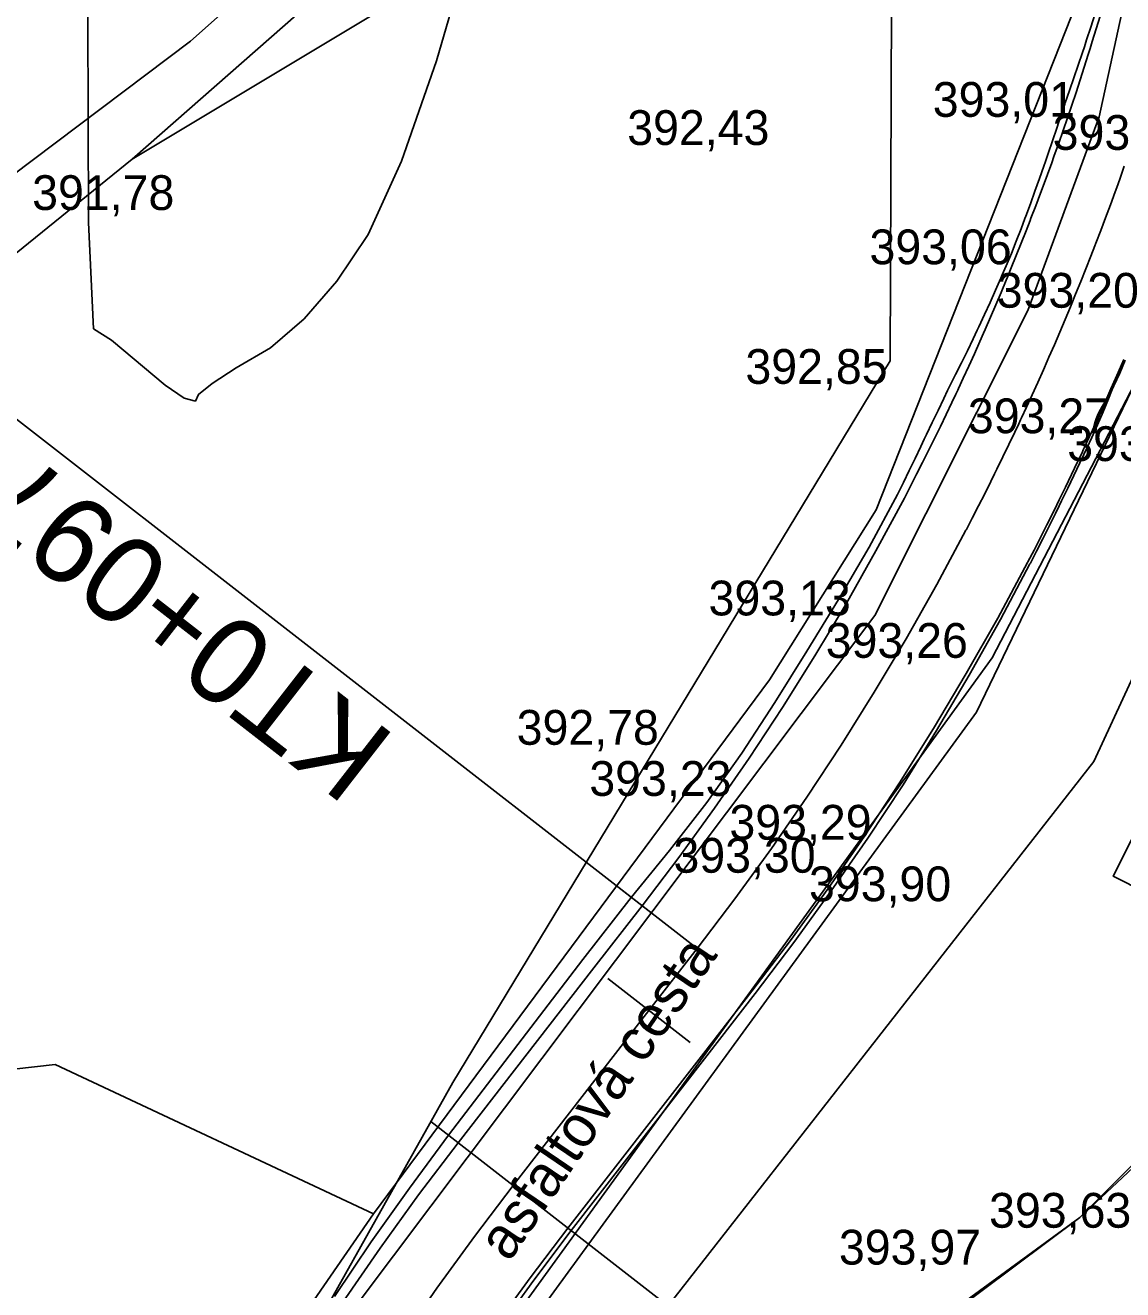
# Model space of a CAD drawing. Extents: x -574342 to -507939, y -1144044 to -1123894.
# Drawn here: x -508540.43 to -508508.86, y -1143153.08 to -1143116.72 of the extents above; entities that cross this region are included whole.
import ezdxf

# ---------------------------------------------------------------- set-up
doc = ezdxf.new("R2010")
doc.units = 0
for name, color, linetype in [('01_PARCELY_NAVRH_PC', 7, 'Continuous'), ('01_PARCELY_NAVRH_VHO', 7, 'Continuous'), ('01_PARCELY_NAVRH_ŽP', 7, 'Continuous'), ('07_VODOVOD', 7, 'Continuous'), ('1000', 7, 'Continuous'), ('15', 7, 'Continuous'), ('18', 7, 'Continuous'), ('21', 7, 'Continuous'), ('23', 7, 'Continuous'), ('37', 7, 'Continuous'), ('42', 7, 'Continuous'), ('55', 7, 'Continuous'), ('6', 7, 'Continuous'), ('60', 7, 'Continuous'), ('Level 255', 7, 'Continuous'), ('VRST VEDL', 7, 'Continuous')]:
    doc.layers.add(name, color=color, linetype=linetype)

msp = doc.modelspace()

# ---------------------------------------------------------------- linework, layer by layer
msp.add_lwpolyline([(-508498.535, -1143120.193), (-508509.135, -1143141.189), (-508489.699, -1143151.002), (-508479.099, -1143130.006)], close=True)
at = {"layer": '01_PARCELY_NAVRH_PC'}
msp.add_lwpolyline([(-508539.86, -1143167.27), (-508535.17, -1143170.73), (-508529.25, -1143158.67), (-508513.07, -1143136.47), (-508505.79, -1143121.37), (-508501.93, -1143102.81), (-508501.63, -1143092.13), (-508497.53, -1143088.05), (-508492.06, -1143088.51), (-508489.36, -1143093.44), (-508498.08, -1143065.7), (-508506.03, -1143042.25), (-508507.09, -1143063.68), (-508507.1, -1143101.54), (-508510.16, -1143116.01), (-508515.95, -1143130.65), (-508519.02, -1143135.54), (-508530.41, -1143150.9), (-508533.66, -1143155.6)], close=True, dxfattribs=at)
msp.add_lwpolyline([(-508539.86, -1143167.27), (-508535.17, -1143170.73), (-508529.25, -1143158.67), (-508513.07, -1143136.47), (-508505.79, -1143121.37), (-508501.93, -1143102.81), (-508501.63, -1143092.13), (-508497.53, -1143088.05), (-508492.06, -1143088.51), (-508489.36, -1143093.44), (-508498.08, -1143065.7), (-508506.03, -1143042.25), (-508507.09, -1143063.68), (-508507.1, -1143101.54), (-508510.16, -1143116.01), (-508515.95, -1143130.65), (-508519.02, -1143135.54), (-508530.41, -1143150.9), (-508533.66, -1143155.6)], close=True, dxfattribs=at)
at = {"layer": '01_PARCELY_NAVRH_VHO'}
msp.add_lwpolyline([(-508461.87, -1143244.49), (-508467.98, -1143243.62), (-508478.66, -1143222.38), (-508487.9, -1143213.8), (-508496.38, -1143198.1), (-508504.26, -1143191.1), (-508516.39, -1143188), (-508530.07, -1143174.68), (-508525.32, -1143175.64), (-508523.79, -1143164.91), (-508521.99, -1143159.7), (-508510.09, -1143151.01), (-508503.75, -1143144.67), (-508499.11, -1143135.6), (-508498.41, -1143129.24), (-508498.01, -1143119.91), (-508496.68, -1143115.27)], dxfattribs=at)
at = {"layer": '01_PARCELY_NAVRH_ŽP'}
for points in [[(-508584.79, -1143151.71), (-508649.66, -1143119.13), (-508518.82, -1143060.6), (-508509.79, -1143059.17), (-508507.09, -1143063.68), (-508507.1, -1143101.54), (-508510.16, -1143116.01), (-508515.95, -1143130.65), (-508519.02, -1143135.54), (-508530.41, -1143150.9), (-508539.57, -1143146.61)], [(-508523.79, -1143164.91), (-508521.99, -1143159.7), (-508510.09, -1143151.01), (-508503.75, -1143144.67), (-508499.11, -1143135.6), (-508498.41, -1143129.24), (-508498.01, -1143119.91), (-508496.68, -1143115.27), (-508492.61, -1143111.73), (-508487.01, -1143113.01), (-508489.36, -1143093.44), (-508492.06, -1143088.51), (-508497.53, -1143088.05), (-508501.63, -1143092.13), (-508501.93, -1143102.81), (-508505.79, -1143121.37), (-508513.07, -1143136.47), (-508529.25, -1143158.67), (-508535.17, -1143170.73), (-508530.07, -1143174.68), (-508525.32, -1143175.64)]]:
    msp.add_lwpolyline(points, close=True, dxfattribs=at)
msp.add_lwpolyline([(-508584.79, -1143151.71), (-508539.57, -1143146.61), (-508530.41, -1143150.9), (-508533.66, -1143155.6), (-508539.86, -1143167.27), (-508547.02, -1143163.34), (-508553.27, -1143164.53), (-508559.77, -1143166.35), (-508565.39, -1143163.91), (-508571.39, -1143166.22), (-508578.23, -1143159.53)], dxfattribs=at)
at = {"layer": '07_VODOVOD'}
msp.add_lwpolyline([(-508640.05, -1143130.18), (-508637.48, -1143128.83), (-508626.48, -1143135.95), (-508617.09, -1143140.73), (-508602.61, -1143146.08), (-508586.87, -1143149.65), (-508578.03, -1143148.66), (-508571.02, -1143145.86), (-508562.51, -1143139.92), (-508546.01, -1143124.95), (-508535.68, -1143117.17), (-508526.75, -1143109.24), (-508521.13, -1143103.37), (-508515.47, -1143095.19), (-508511.95, -1143085.3), (-508511.14, -1143074.49), (-508510.31, -1143059.6), (-508507.36, -1143039.1), (-508508.06, -1143029.96), (-508510.42, -1143015.75), (-508519.77, -1142974.08), (-508526.08, -1142944.88), (-508540.82, -1142875.36), (-508546.434, -1142847.7)], dxfattribs=at)
at = {"layer": '1000'}
for points in [[(-508509.662, -1143116.407), (-508509.779, -1143116.772), (-508509.898, -1143117.136), (-508509.963, -1143117.334), (-508510.019, -1143117.5), (-508510.142, -1143117.863), (-508510.266, -1143118.226), (-508510.388, -1143118.59), (-508510.511, -1143118.952), (-508510.523, -1143118.986), (-508510.637, -1143119.314), (-508510.759, -1143119.678), (-508510.88, -1143120.041), (-508511.003, -1143120.404), (-508511.084, -1143120.637), (-508511.129, -1143120.767), (-508511.256, -1143121.128), (-508511.385, -1143121.489), (-508511.516, -1143121.85), (-508511.65, -1143122.209), (-508511.676, -1143122.278), (-508511.785, -1143122.568), (-508511.922, -1143122.926), (-508512.063, -1143123.283), (-508512.213, -1143123.636), (-508512.325, -1143123.897), (-508512.365, -1143123.988), (-508512.519, -1143124.339), (-508512.675, -1143124.689), (-508512.833, -1143125.038), (-508512.996, -1143125.386), (-508513.044, -1143125.487), (-508513.161, -1143125.732), (-508513.328, -1143126.077), (-508513.496, -1143126.421), (-508513.667, -1143126.764), (-508513.812, -1143127.053), (-508513.839, -1143127.107), (-508513.897, -1143127.219), (-508514.007, -1143127.451), (-508514.173, -1143127.796), (-508514.34, -1143128.14), (-508514.509, -1143128.484), (-508514.573, -1143128.621), (-508514.671, -1143128.831), (-508514.835, -1143129.177), (-508515.001, -1143129.523), (-508515.169, -1143129.867), (-508515.328, -1143130.191), (-508515.338, -1143130.211), (-508516.158, -1143131.725), (-508517.034, -1143133.232), (-508517.948, -1143134.715), (-508518.871, -1143136.193), (-508519.819, -1143137.655), (-508520.829, -1143139.074), (-508521.896, -1143140.452), (-508522.999, -1143141.799), (-508524.389, -1143143.582), (-508528.252, -1143148.642), (-508529.383, -1143150.162), (-508530.477, -1143151.708), (-508531.533, -1143153.28)], [(-508509.512, -1143116.451), (-508509.623, -1143116.819), (-508509.736, -1143117.187), (-508509.797, -1143117.385), (-508509.85, -1143117.553), (-508509.966, -1143117.92), (-508510.084, -1143118.285), (-508510.204, -1143118.65), (-508510.325, -1143119.015), (-508510.336, -1143119.048), (-508510.448, -1143119.379), (-508510.573, -1143119.742), (-508510.7, -1143120.105), (-508510.829, -1143120.467), (-508510.912, -1143120.699), (-508510.959, -1143120.828), (-508511.092, -1143121.189), (-508511.226, -1143121.549), (-508511.361, -1143121.909), (-508511.499, -1143122.267), (-508511.526, -1143122.336), (-508511.638, -1143122.625), (-508511.779, -1143122.983), (-508511.922, -1143123.34), (-508512.067, -1143123.696), (-508512.175, -1143123.959), (-508512.213, -1143124.051), (-508512.361, -1143124.405), (-508512.511, -1143124.759), (-508512.662, -1143125.112), (-508512.816, -1143125.465), (-508512.861, -1143125.568), (-508512.971, -1143125.816), (-508513.127, -1143126.167), (-508513.286, -1143126.517), (-508513.446, -1143126.866), (-508513.583, -1143127.16), (-508513.608, -1143127.215), (-508513.662, -1143127.329), (-508513.772, -1143127.562), (-508513.937, -1143127.909), (-508514.104, -1143128.255), (-508514.273, -1143128.6), (-508514.34, -1143128.736), (-508514.443, -1143128.945), (-508514.616, -1143129.288), (-508514.789, -1143129.631), (-508514.965, -1143129.973), (-508515.132, -1143130.294), (-508515.142, -1143130.313), (-508515.959, -1143131.834), (-508516.82, -1143133.356), (-508517.716, -1143134.857), (-508518.644, -1143136.339), (-508519.606, -1143137.799), (-508520.6, -1143139.237), (-508521.626, -1143140.652), (-508522.683, -1143142.044), (-508524.071, -1143143.829), (-508527.978, -1143148.854), (-508529.119, -1143150.357), (-508530.225, -1143151.886), (-508531.296, -1143153.44)], [(-508508.831, -1143126.328), (-508508.991, -1143126.699), (-508509.152, -1143127.07), (-508509.199, -1143127.178), (-508509.315, -1143127.439), (-508509.48, -1143127.808), (-508509.646, -1143128.176), (-508509.815, -1143128.543), (-508509.958, -1143128.852), (-508509.985, -1143128.909), (-508510.041, -1143129.03), (-508510.157, -1143129.275), (-508510.331, -1143129.639), (-508510.506, -1143130.003), (-508510.684, -1143130.366), (-508510.754, -1143130.508), (-508510.863, -1143130.728), (-508511.044, -1143131.089), (-508511.227, -1143131.449), (-508511.411, -1143131.809), (-508511.587, -1143132.147), (-508511.598, -1143132.167), (-508512.456, -1143133.766), (-508513.362, -1143135.365), (-508514.303, -1143136.944), (-508515.279, -1143138.501), (-508516.29, -1143140.036), (-508517.335, -1143141.548), (-508518.414, -1143143.036), (-508519.526, -1143144.499), (-508520.913, -1143146.284), (-508524.82, -1143151.31), (-508525.906, -1143152.739), (-508526.958, -1143154.193)], [(-508508.786, -1143126.347), (-508508.947, -1143126.718), (-508509.111, -1143127.087), (-508509.159, -1143127.195), (-508509.271, -1143127.459), (-508509.426, -1143127.832), (-508509.583, -1143128.205), (-508509.752, -1143128.572), (-508509.895, -1143128.881), (-508509.922, -1143128.939), (-508509.979, -1143129.059), (-508510.094, -1143129.304), (-508510.268, -1143129.67), (-508510.443, -1143130.034), (-508510.62, -1143130.397), (-508510.69, -1143130.54), (-508510.798, -1143130.76), (-508510.978, -1143131.122), (-508511.16, -1143131.484), (-508511.343, -1143131.844), (-508511.517, -1143132.183), (-508511.528, -1143132.204), (-508512.378, -1143133.809), (-508513.282, -1143135.412), (-508514.214, -1143136.998), (-508515.181, -1143138.564), (-508516.196, -1143140.1), (-508517.247, -1143141.61), (-508518.326, -1143143.101), (-508519.439, -1143144.567), (-508520.824, -1143146.354), (-508524.724, -1143151.384), (-508525.806, -1143152.813), (-508526.855, -1143154.266)]]:
    msp.add_lwpolyline(points, dxfattribs=at)
at = {"layer": '21'}
msp.add_lwpolyline([(-508508.814, -1143120.77), (-508508.946, -1143121.141), (-508509.032, -1143121.379), (-508509.08, -1143121.512), (-508509.215, -1143121.882), (-508509.353, -1143122.251), (-508509.492, -1143122.62), (-508509.633, -1143122.988), (-508509.66, -1143123.059), (-508509.776, -1143123.355), (-508509.921, -1143123.722), (-508510.067, -1143124.088), (-508510.215, -1143124.453), (-508510.327, -1143124.723), (-508510.366, -1143124.817), (-508510.517, -1143125.181), (-508510.671, -1143125.544), (-508510.827, -1143125.906), (-508510.984, -1143126.267), (-508511.03, -1143126.373), (-508511.143, -1143126.628), (-508511.304, -1143126.987), (-508511.466, -1143127.346), (-508511.63, -1143127.705), (-508511.77, -1143128.006), (-508511.796, -1143128.062), (-508511.852, -1143128.18), (-508511.964, -1143128.419), (-508512.134, -1143128.774), (-508512.305, -1143129.129), (-508512.478, -1143129.483), (-508512.547, -1143129.622), (-508512.653, -1143129.836), (-508512.83, -1143130.189), (-508513.008, -1143130.54), (-508513.188, -1143130.891), (-508513.359, -1143131.22), (-508513.37, -1143131.24), (-508514.208, -1143132.8), (-508515.091, -1143134.36), (-508516.009, -1143135.901), (-508516.962, -1143137.42), (-508517.948, -1143138.917), (-508518.968, -1143140.392), (-508520.02, -1143141.844), (-508521.105, -1143143.272), (-508522.492, -1143145.057), (-508526.399, -1143150.082), (-508527.512, -1143151.548), (-508528.592, -1143153.04), (-508529.636, -1143154.555)], dxfattribs=at)
at = {"layer": '23'}
for points in [[(-508521.105, -1143143.272), (-508542.42, -1143126.699)], [(-508521.105, -1143143.272), (-508523.473, -1143141.43)], [(-508526.399, -1143150.082), (-508528.768, -1143148.241)], [(-508526.399, -1143150.082), (-508505.084, -1143166.654)]]:
    msp.add_lwpolyline(points, dxfattribs=at)
at = {"layer": '37'}
for points in [[(-508511.59, -1143124.92), (-508509.54, -1143119.35), (-508506.51, -1143105.44), (-508506, -1143084.25), (-508505.31, -1143056.58), (-508505.39, -1143050.71), (-508505.49, -1143042.55), (-508509.4, -1143015.37), (-508521.08, -1142962.59), (-508532.6, -1142908.81), (-508545.204, -1142847.7)], [(-508511.59, -1143124.92), (-508509.54, -1143119.35), (-508506.51, -1143105.44), (-508506, -1143084.25), (-508505.31, -1143056.58), (-508505.39, -1143050.71), (-508505.49, -1143042.55), (-508509.4, -1143015.37), (-508521.08, -1142962.59), (-508532.6, -1142908.81), (-508545.204, -1142847.7)], [(-508544.44, -1143182.59), (-508541.04, -1143171.49), (-508533.03, -1143156.36), (-508515.99, -1143133.69), (-508511.59, -1143124.92)], [(-508544.44, -1143182.59), (-508541.04, -1143171.49), (-508533.03, -1143156.36), (-508515.99, -1143133.69), (-508511.59, -1143124.92)], [(-508508.39, -1143126.78), (-508512.62, -1143134.91), (-508529.52, -1143158.24), (-508537.33, -1143172.61), (-508540.68, -1143183.59)], [(-508508.39, -1143126.78), (-508512.62, -1143134.91), (-508529.52, -1143158.24), (-508537.33, -1143172.61), (-508540.68, -1143183.59)]]:
    msp.add_lwpolyline(points, dxfattribs=at)
at = {"layer": '42'}
for points in [[(-508537.36, -1143120.57), (-508528.24, -1143112.55), (-508519.87, -1143102.96)], [(-508537.36, -1143120.57), (-508528.24, -1143112.55), (-508519.87, -1143102.96)], [(-508584.52, -1143185.46), (-508576.94, -1143184.13), (-508565.72, -1143180.04), (-508541.6, -1143171.1), (-508528.13, -1143147.12), (-508515.55, -1143126.37), (-508515.49, -1143110.99), (-508517.48, -1143108.63), (-508537.36, -1143120.57)], [(-508584.52, -1143185.46), (-508576.94, -1143184.13), (-508565.72, -1143180.04), (-508541.6, -1143171.1), (-508528.13, -1143147.12), (-508515.55, -1143126.37), (-508515.49, -1143110.99), (-508517.48, -1143108.63), (-508537.36, -1143120.57)], [(-508537.36, -1143120.57), (-508572.46, -1143148.95), (-508584.79, -1143151.71), (-508598.2, -1143149.51), (-508615.67, -1143142.95), (-508625.58, -1143137.77), (-508636.15, -1143129.8), (-508644.59, -1143122.18), (-508650.46, -1143119.78), (-508658.6, -1143119.8), (-508680.31, -1143123.88), (-508697.98, -1143132.18), (-508734.69, -1143142.31), (-508765.44, -1143154.97), (-508792.53, -1143164.55), (-508810.64, -1143168.36), (-508821.67, -1143165.06), (-508831.23, -1143166.7), (-508853.01, -1143172.35), (-508866.763, -1143174.363)], [(-508537.36, -1143120.57), (-508572.46, -1143148.95), (-508584.79, -1143151.71), (-508598.2, -1143149.51), (-508615.67, -1143142.95), (-508625.58, -1143137.77), (-508636.15, -1143129.8), (-508644.59, -1143122.18), (-508650.46, -1143119.78), (-508658.6, -1143119.8), (-508680.31, -1143123.88), (-508697.98, -1143132.18), (-508734.69, -1143142.31), (-508765.44, -1143154.97), (-508792.53, -1143164.55), (-508810.64, -1143168.36), (-508821.67, -1143165.06), (-508831.23, -1143166.7), (-508853.01, -1143172.35), (-508866.763, -1143174.363)]]:
    msp.add_lwpolyline(points, dxfattribs=at)
at = {"layer": '55'}
msp.add_lwpolyline([(-508498.88, -1143086.48), (-508499.14, -1143104.9), (-508504.08, -1143125.77), (-508509.69, -1143137.89), (-508528.17, -1143161.51)], dxfattribs=at)
msp.add_lwpolyline([(-508498.88, -1143086.48), (-508499.14, -1143104.9), (-508504.08, -1143125.77), (-508509.69, -1143137.89), (-508528.17, -1143161.51)], dxfattribs=at)
at = {"layer": '6'}
for points in [[(-508521.308, -1143145.977), (-508523.676, -1143144.136)], [(-508522.492, -1143145.057), (-508522.492, -1143145.057)]]:
    msp.add_lwpolyline(points, dxfattribs=at)
at = {"layer": '60'}
msp.add_lwpolyline([(-508496.69, -1143115.41), (-508498.11, -1143120.78), (-508498.36, -1143129.97), (-508499.28, -1143136.1), (-508504.42, -1143145.69), (-508510.09, -1143151.01), (-508522.36, -1143160.17), (-508523.76, -1143165.4), (-508522.03, -1143168.68), (-508525.16, -1143176.55)], dxfattribs=at)
msp.add_lwpolyline([(-508496.69, -1143115.41), (-508498.11, -1143120.78), (-508498.36, -1143129.97), (-508499.28, -1143136.1), (-508504.42, -1143145.69), (-508510.09, -1143151.01), (-508522.36, -1143160.17), (-508523.76, -1143165.4), (-508522.03, -1143168.68), (-508525.16, -1143176.55)], dxfattribs=at)
at = {"layer": 'VRST VEDL'}
msp.add_lwpolyline([(-508527.542, -1143114.082), (-508528.599, -1143117.74), (-508529.606, -1143120.624), (-508530.565, -1143122.736), (-508531.474, -1143124.075), (-508532.41, -1143125.16), (-508533.373, -1143125.99), (-508534.363, -1143126.567), (-508535.054, -1143127.016), (-508535.446, -1143127.336), (-508535.539, -1143127.527), (-508535.858, -1143127.439), (-508536.405, -1143127.07), (-508537.951, -1143125.773), (-508538.469, -1143125.446), (-508538.61, -1143122.393), (-508538.632, -1143116.449)], dxfattribs=at)

# ---------------------------------------------------------------- texts
at = {"layer": '15'}
msp.add_text('asfaltová cesta', height=1.2, rotation=55.8061, dxfattribs=at).set_placement((-508526.513, -1143152.312))
msp.add_text('asfaltová cesta', height=1.2, rotation=55.8061, dxfattribs=at).set_placement((-508526.513, -1143152.312))
at = {"layer": '18'}
msp.add_text('KT0+097.74', height=2.5, rotation=142.1355, dxfattribs=at).set_placement((-508529.713, -1143137.212))
at = {"layer": 'Level 255'}
for s, p in [('393,01', (-508514.325, -1143119.35)), ('392,43', (-508523.115, -1143120.16)), ('393,24', (-508510.875, -1143120.3)), ('391,78', (-508540.235, -1143122.03)), ('393,06', (-508516.145, -1143123.59)), ('393,20', (-508512.485, -1143124.84)), ('392,85', (-508519.715, -1143127.03)), ('393,27', (-508513.315, -1143128.45)), ('393,86', (-508510.455, -1143129.25)), ('393,13', (-508520.775, -1143133.69)), ('393,26', (-508517.405, -1143134.91)), ('392,78', (-508526.295, -1143137.41)), ('393,23', (-508524.205, -1143138.88)), ('393,29', (-508520.175, -1143140.14)), ('393,30', (-508521.785, -1143141.09)), ('393,90', (-508517.885, -1143141.91)), ('393,63', (-508512.705, -1143151.3)), ('393,97', (-508517.025, -1143152.36))]:
    msp.add_text(s, height=1, dxfattribs=at).set_placement(p)

doc.saveas('drawing.dxf')
